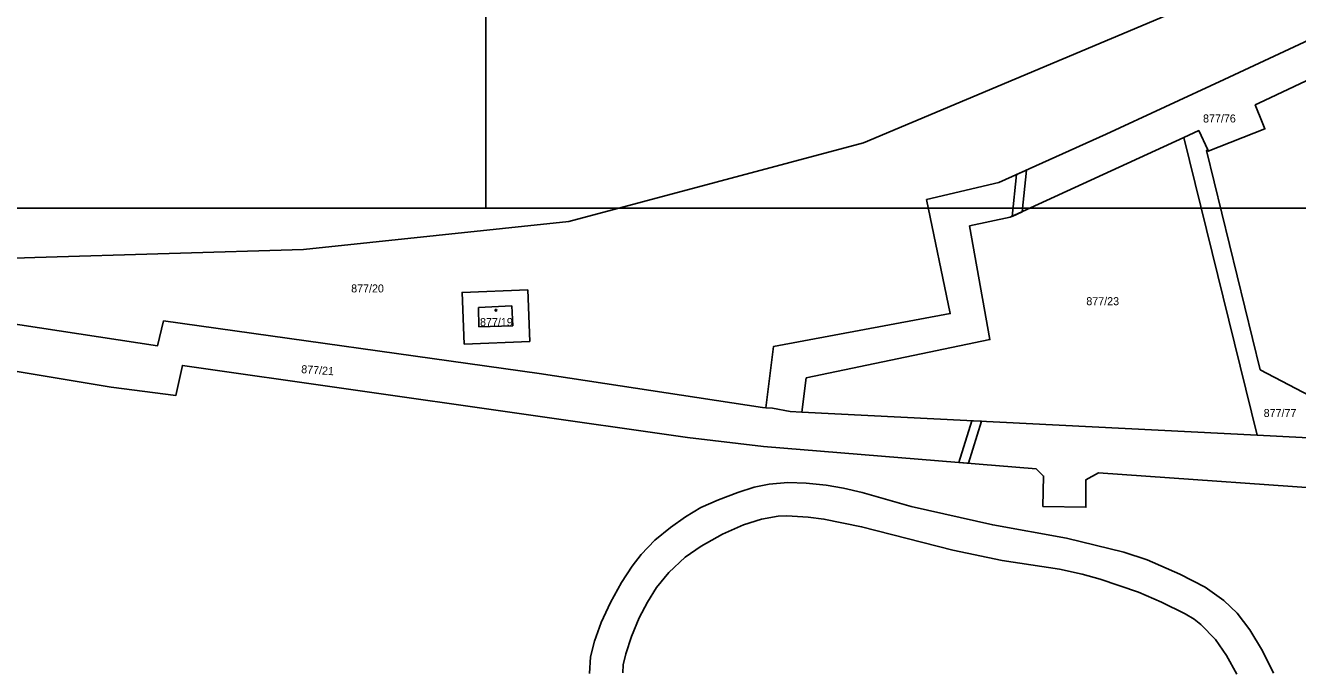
# Model space of a CAD drawing. Extents: x -869103 to -863415, y -1015889 to -1012477.
# Drawn here: x -866347.8 to -866077.6, y -1013598.4 to -1013461.2 of the extents above; entities that cross this region are included whole.
import ezdxf

# ---------------------------------------------------------------- set-up
doc = ezdxf.new("R2010")
doc.units = 0
for name, color, linetype in [('Hranice parcel', 7, 'Continuous'), ('ML1000', 7, 'Continuous'), ('Parcelní čísla', 7, 'Continuous'), ('Vnitřní kresba', 7, 'Continuous'), ('Věcná břemena k části', 7, 'Continuous'), ('Značky budov', 7, 'Continuous')]:
    doc.layers.add(name, color=color, linetype=linetype)

msp = doc.modelspace()

# ---------------------------------------------------------------- linework, layer by layer
at = {"layer": 'Hranice parcel'}
for p, q in [((-866086.17, -1013548.24), (-866101.71, -1013485.01)), ((-866240.67, -1013528.29), (-866241.12, -1013517.34)), ((-866182.87, -1013543.33), (-866086.17, -1013548.24))]:
    msp.add_line(p, q, dxfattribs=at)
for points in [[(-866096.65, -1013487.64), (-866096.53, -1013487.9), (-866084.5, -1013483.17), (-866084.93, -1013482.11), (-866086.54, -1013478.07), (-866085.78, -1013477.7), (-866028.31, -1013450.48), (-866028.88, -1013449.14), (-866034.54, -1013435.69), (-866010.91, -1013413.99), (-866020.61, -1013402.33)], [(-866025.3, -1013408.48), (-866020.91, -1013413.14), (-866031.47, -1013422.67), (-866043.94, -1013433.74), (-866037.89, -1013446.79), (-866093.15, -1013472.68), (-866118.24, -1013484.3), (-866141, -1013494.55), (-866156.39, -1013498.17), (-866151.37, -1013522.41), (-866188.94, -1013529.39), (-866190.57, -1013542.38)], [(-866027.13, -1013410.87), (-866051.29, -1013427.81), (-866095.23, -1013454.71), (-866169.78, -1013486.11), (-866232.42, -1013502.84), (-866288.75, -1013508.78), (-866345.83, -1013510.51), (-866417.43, -1013512.85), (-866474.48, -1013511.3), (-866529.02, -1013509.82), (-866570.34, -1013511.78), (-866600.51, -1013516.02), (-866601.84, -1013516.35)], [(-866101.71, -1013485.01), (-866098.54, -1013483.52), (-866096.65, -1013487.64)], [(-866101.71, -1013485.01), (-866138.64, -1013501.94), (-866147.25, -1013503.76), (-866142.91, -1013527.91), (-866181.95, -1013536.05), (-866182.87, -1013543.33)], [(-866096.65, -1013487.64), (-866096.91, -1013487.76), (-866085.47, -1013534.37)], [(-866600.64, -1013519.38), (-866599.59, -1013519.22), (-866595.18, -1013520.17), (-866568.55, -1013531.13), (-866543.31, -1013539.95), (-866544.66, -1013543.67), (-866468.13, -1013519.52), (-866468.64, -1013517.69), (-866466.79, -1013517.18), (-866466.44, -1013519.03), (-866463.91, -1013518.38), (-866389.79, -1013519.43), (-866389.59, -1013518.41), (-866389.19, -1013516.29), (-866387.72, -1013516.51), (-866387.65, -1013518.93), (-866319.78, -1013529.22), (-866318.51, -1013523.94), (-866238.7, -1013535.12), (-866191.25, -1013542.33), (-866190.57, -1013542.38)], [(-866241.12, -1013517.34), (-866255.06, -1013517.91), (-866254.61, -1013528.86), (-866240.67, -1013528.29)], [(-865987.63, -1013605.41), (-866063.57, -1013560.19), (-866119.86, -1013556.2), (-866122.52, -1013557.7), (-866122.52, -1013563.52), (-866131.66, -1013563.34), (-866131.51, -1013556.92), (-866133.13, -1013555.34), (-866191.03, -1013550.61), (-866207.19, -1013548.75), (-866314.5, -1013533.42), (-866315.91, -1013539.8), (-866329.66, -1013538.05), (-866384.1, -1013528.98), (-866392.18, -1013528.26), (-866461.96, -1013527.16), (-866575.54, -1013558.84), (-866583.33, -1013563.76)], [(-866085.47, -1013534.37), (-866055.02, -1013550.24), (-865994.18, -1013559.3)], [(-866190.57, -1013542.38), (-866189.14, -1013542.5), (-866185.35, -1013543.2), (-866182.87, -1013543.33)], [(-865988.96, -1013591.36), (-865990.41, -1013591.43), (-865999.58, -1013586.93), (-866029.94, -1013568.48), (-866062.04, -1013548.82), (-866076.6, -1013548.73), (-866086.17, -1013548.24)], [(-866228, -1013598.82), (-866227.79, -1013595.29), (-866226.94, -1013591.98), (-866225.53, -1013588.05), (-866223.57, -1013583.78), (-866221.18, -1013579.54), (-866218.93, -1013576.08), (-866217, -1013573.56), (-866214.13, -1013570.51), (-866210.81, -1013567.81), (-866207.6, -1013565.56), (-866204.37, -1013563.6), (-866200.62, -1013561.95), (-866196.51, -1013560.38), (-866193.01, -1013559.29), (-866189.82, -1013558.63), (-866185.88, -1013558.31), (-866181.99, -1013558.39), (-866177.73, -1013558.87), (-866174.07, -1013559.46), (-866170.04, -1013560.43), (-866159.63, -1013563.4), (-866142.33, -1013567.28), (-866126.65, -1013570.1)], [(-866090.45, -1013598.98), (-866092.63, -1013595.06), (-866094.99, -1013591.66), (-866098.13, -1013588.41), (-866099.56, -1013587.33), (-866101.43, -1013586.2), (-866106.5, -1013583.68), (-866111.35, -1013581.6), (-866119.47, -1013578.8), (-866123.32, -1013577.73), (-866128.15, -1013576.7), (-866140.34, -1013574.82), (-866150.8, -1013572.67), (-866170.2, -1013567.69), (-866178.19, -1013566.05), (-866181.52, -1013565.63), (-866186.08, -1013565.34), (-866187.92, -1013565.43), (-866191.45, -1013566.09), (-866195.25, -1013567.29), (-866199.76, -1013569.27), (-866204.3, -1013571.8), (-866207.67, -1013574.16), (-866211.14, -1013577.39), (-866213.75, -1013580.61), (-866215.65, -1013583.69), (-866217.43, -1013587.04), (-866219.06, -1013590.96)], [(-866126.65, -1013570.1), (-866114.47, -1013573.09), (-866109.54, -1013574.7), (-866102.59, -1013577.72), (-866097.19, -1013580.51), (-866093.21, -1013583.32), (-866090.36, -1013586.03), (-866087.72, -1013589.54), (-866085.04, -1013594.05), (-866082.67, -1013598.81)], [(-866219.06, -1013590.96), (-866220.31, -1013594.7), (-866220.85, -1013597.03), (-866220.9, -1013598.73)]]:
    msp.add_lwpolyline(points, dxfattribs=at)
at = {"layer": 'ML1000'}
for points in [[(-866875, -1013000), (-866250, -1013000), (-866250, -1013500), (-866875, -1013500)], [(-866250, -1013000), (-865625, -1013000), (-865625, -1013500), (-866250, -1013500)]]:
    msp.add_lwpolyline(points, close=True, dxfattribs=at)
at = {"layer": 'Vnitřní kresba'}
for p, q in [((-866251.59, -1013521.07), (-866244.48, -1013520.75)), ((-866251.5, -1013525.22), (-866251.59, -1013521.07)), ((-866244.48, -1013520.75), (-866244.27, -1013525)), ((-866244.27, -1013525), (-866251.5, -1013525.22))]:
    msp.add_line(p, q, dxfattribs=at)
at = {"layer": 'Věcná břemena k části'}
for points in [[(-866135.15, -1013491.91), (-866137.26, -1013492.87), (-866138.21, -1013501.74), (-866136.1, -1013500.77)], [(-866149.5, -1013554), (-866147.46, -1013554.17), (-866144.72, -1013545.27), (-866146.78, -1013545.16)]]:
    msp.add_lwpolyline(points, close=True, dxfattribs=at)
at = {"layer": 'Značky budov'}
msp.add_circle((-866247.89, -1013521.68), 0.175, dxfattribs=at)

# ---------------------------------------------------------------- texts
at = {"layer": 'Parcelní čísla'}
for s, p in [('877/76', (-866097.64, -1013481.8)), ('877/20', (-866278.64, -1013517.9)), ('877/23', (-866122.44, -1013520.61)), ('877/19', (-866251.26, -1013525.04)), ('877/77', (-866084.76, -1013544.36))]:
    msp.add_text(s, height=1.7, dxfattribs=at).set_placement(p)
msp.add_text('877/21', height=1.7, rotation=356, dxfattribs=at).set_placement((-866289.3, -1013535.02))

doc.saveas('drawing.dxf')
